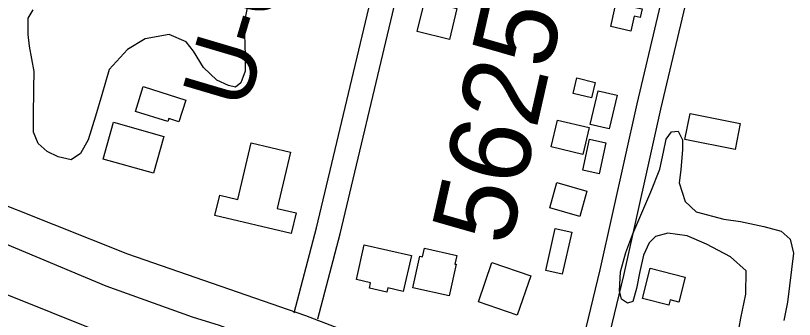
# Model space of a CAD drawing. Extents: x 3567028 to 3605064, y 510945 to 536587.
# Drawn here: x 3590827 to 3591788, y 525215 to 525590 of the extents above; entities that cross this region are included whole.
import ezdxf

# ---------------------------------------------------------------- set-up
doc = ezdxf.new("R2010")
doc.units = 0
for name, color, linetype in [('V-BLDG-OTLN', 7, 'Continuous'), ('V-LEVE-TOET', 7, 'Continuous'), ('V-RIVR-RANG-IDEN', 7, 'Continuous'), ('V-ROAD-CNTR', 7, 'Continuous'), ('V-SITE-VEGE', 7, 'Continuous'), ('V-SURV-IDEN', 7, 'Continuous'), ('V-SURV-LINE', 7, 'Continuous')]:
    doc.layers.add(name, color=color, linetype=linetype)

msp = doc.modelspace()

# ---------------------------------------------------------------- linework, layer by layer
at = {"layer": 'V-BLDG-OTLN'}
for points in [[(3591561.46, 525576.14), (3591567, 525600.5), (3591562.02, 525601.63), (3591565.43, 525616.6), (3591594.1, 525610.08), (3591591.76, 525599.8), (3591600.02, 525597.92), (3591597.57, 525587.17), (3591590.37, 525588.81), (3591586.2, 525570.51)], [(3591371.54, 525598.36), (3591362.11, 525560.16), (3591322.35, 525569.97), (3591331.78, 525608.17)], [(3591537.61, 525488.11), (3591514.91, 525493.65), (3591519.59, 525512.82), (3591542.29, 525507.27)], [(3591036.85, 525485.38), (3591028.41, 525458.68), (3591015.68, 525462.7), (3591014.45, 525458.8), (3590974.58, 525471.41), (3590984.25, 525502.01)], [(3591535.94, 525455.44), (3591545.92, 525496.96), (3591569.42, 525491.32), (3591559.43, 525449.79)], [(3591534.83, 525451.56), (3591527.07, 525418.34), (3591487.79, 525427.52), (3591495.55, 525460.74)], [(3591659.2, 525468.9), (3591721.21, 525456.7), (3591714.9, 525424.63), (3591652.89, 525436.83)], [(3591009.7, 525440.54), (3590996.95, 525395.14), (3590934.85, 525412.58), (3590947.61, 525457.98)], [(3591166.91, 525320.88), (3591072.79, 525343.06), (3591078.7, 525368.15), (3591100.98, 525362.9), (3591117.4, 525432.57), (3591166.1, 525421.09), (3591149.77, 525351.83), (3591172.92, 525346.37)], [(3591555.31, 525432.73), (3591546.99, 525394.53), (3591526.86, 525398.91), (3591535.18, 525437.11)], [(3591532.03, 525372.94), (3591523.16, 525341.93), (3591486.09, 525352.54), (3591494.96, 525383.54)], [(3591513.19, 525322.55), (3591501.54, 525270.51), (3591481.26, 525275.05), (3591492.91, 525327.09)], [(3591315.3, 525293.69), (3591305.31, 525249.4), (3591286.33, 525253.68), (3591285.12, 525248.31), (3591263.38, 525253.21), (3591264.9, 525259.94), (3591247.4, 525263.88), (3591257.08, 525306.81)], [(3591361.79, 525243.84), (3591316.94, 525253.82), (3591325.62, 525292.81), (3591329.14, 525292.03), (3591331.5, 525302.64), (3591371.27, 525293.78), (3591368.91, 525283.17), (3591370.47, 525282.82)], [(3591462.58, 525268.72), (3591445.95, 525220), (3591398.06, 525236.34), (3591414.69, 525285.07)], [(3591600.42, 525240.79), (3591609.85, 525277.89), (3591653.32, 525266.84), (3591645.5, 525236.04), (3591634.55, 525238.82), (3591632.95, 525232.53)]]:
    msp.add_lwpolyline(points, close=True, dxfattribs=at)
at = {"layer": 'V-LEVE-TOET'}
msp.add_lwpolyline([(3591831.09, 524932.24), (3591781.32, 524950), (3591693.37, 524981.42), (3591670.22, 524990.28), (3591670.18, 524990.3), (3591657.91, 524993.71), (3591635.41, 525000.55), (3591585.64, 525022.4), (3591503.83, 525058.59), (3591487.47, 525062.69), (3591469.48, 525068.48), (3591468.38, 525068.84), (3591407.69, 525083.19), (3591353.83, 525100.95), (3591208.6, 525155.59), (3591121.34, 525191.11), (3591078.39, 525207.5), (3591044.98, 525217.75), (3590938.62, 525256), (3590770.22, 525326.33), (3590640.68, 525378.23), (3590475, 525445.16), (3590257.52, 525538.71)], dxfattribs=at)
at = {"layer": 'V-ROAD-CNTR'}
for points in [[(3591170.59, 525223.09), (3591198.13, 525327.7), (3591262.73, 525598.83), (3591339.24, 525927.48), (3591435.87, 526337.38)], [(3591199.6, 525215.45), (3591227.23, 525320.41), (3591291.93, 525591.95), (3591368.45, 525920.64), (3591386.07, 525995.37)], [(3591697.38, 525919.29), (3591593.56, 525480.7), (3591547.89, 525275.89), (3591504.27, 525095.39)], [(3591726.84, 525913.49), (3591622.8, 525473.98), (3591577.11, 525269.1), (3591533.43, 525088.35)], [(3591506.81, 525095.86), (3591185.09, 525219.27), (3590965.05, 525295.42), (3590692.25, 525403.67), (3590389.68, 525517.19), (3590200.36, 525597.13), (3590076.03, 525646.89)]]:
    msp.add_lwpolyline(points, dxfattribs=at)
at = {"layer": 'V-SITE-VEGE'}
for points in [[(3591113.9, 525605.57), (3591109.1, 525582.24), (3591109.09, 525566.68), (3591110.27, 525540.36), (3591110.26, 525521.22), (3591104.87, 525506.86), (3591098.28, 525501.48)], [(3591098.28, 525501.48), (3591089.31, 525503.28), (3591074.96, 525509.87), (3591058.82, 525525.44), (3591046.26, 525545.78), (3591037.3, 525557.16), (3591016.37, 525566.14), (3590986.45, 525560.77), (3590964.91, 525547.62), (3590942.16, 525523.11), (3590933.17, 525492.01), (3590925.38, 525465.69), (3590916.39, 525436.38), (3590906.81, 525419.64), (3590895.44, 525411.87), (3590879.29, 525415.47), (3590865.53, 525422.06), (3590854.77, 525431.64), (3590848.79, 525445.99), (3590848.8, 525464.54), (3590849.42, 525499.83), (3590849.44, 525520.77), (3590844.07, 525551.88), (3590842.28, 525566.24), (3590842.29, 525586.58), (3590848.28, 525596.75)], [(3591715.92, 525181.83), (3591721.9, 525216.3), (3591727.89, 525246.12), (3591728.57, 525274.63), (3591709.35, 525291.88), (3591679.53, 525307.81), (3591655.67, 525317.76), (3591631.81, 525321.09), (3591616.56, 525317.12), (3591608.6, 525309.17), (3591601.96, 525293.93), (3591597.31, 525274.04), (3591593.32, 525252.83), (3591588.67, 525236.93), (3591582.04, 525234.94), (3591574.75, 525239.59), (3591572.1, 525250.19), (3591573.44, 525273.39), (3591580.09, 525297.26), (3591588.72, 525320.45), (3591610.62, 525372.15), (3591621.91, 525399.98), (3591626.56, 525421.19), (3591629.89, 525437.1), (3591636.52, 525446.38), (3591644.48, 525447.04), (3591649.77, 525436.43), (3591649.77, 525424.5), (3591647.76, 525399.31), (3591645.77, 525383.4), (3591653.04, 525360.19), (3591666.96, 525347.59), (3591700.76, 525338.29), (3591721.31, 525335.62), (3591750.48, 525329.64), (3591771.68, 525323.66), (3591782.95, 525313.71), (3591786.92, 525296.47), (3591779.59, 525236.15), (3591774.94, 525213.61)]]:
    msp.add_lwpolyline(points, dxfattribs=at)
at = {"layer": 'V-SURV-LINE'}
msp.add_lwpolyline([(3589982.29, 525580.02), (3590980.93, 525179.28)], dxfattribs=at)

# ---------------------------------------------------------------- texts
at = {"layer": 'V-RIVR-RANG-IDEN'}
msp.add_text('U-030', height=83, rotation=73.51533, dxfattribs=at).set_placement((3591110.87, 525471.5))
at = {"layer": 'V-SURV-IDEN'}
msp.add_text('5625+63.1', height=100, rotation=77.26599, dxfattribs=at).set_placement((3591436.68, 525303.37))

doc.saveas('drawing.dxf')
